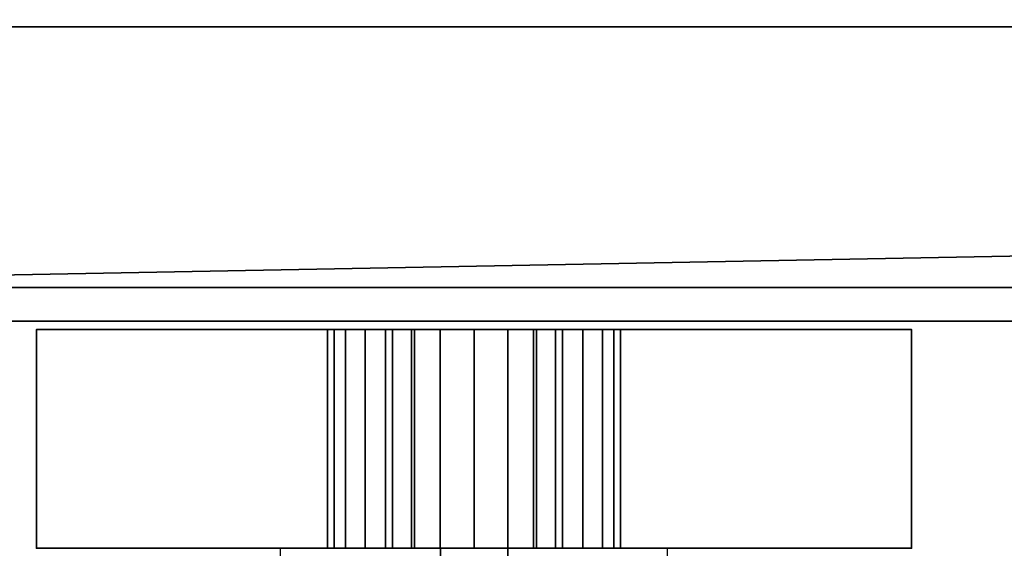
# Model space of a CAD drawing. Header units: millimetres. Extents: x -490 to 6690, y -115 to 152.
# Tile 483 of 656: x 2619 to 2678, y -57 to -26. Entities that reach past the tile are written whole.
import ezdxf

# ---------------------------------------------------------------- set-up
doc = ezdxf.new("R2010")
doc.units = ezdxf.units.MM
doc.layers.add('151', color=253, linetype='Continuous')

# ---------------------------------------------------------------- blocks, each defined once
blk = doc.blocks.new('UG_SURFACE_193')
at = {"layer": '151', "color": 254, "linetype": 'Continuous', "lineweight": 35}
for points in [[(2646, -44, 948), (2620, -44, 951.5), (2643.991, -44, 987.65), (2646, -44, 987.25)], [(2620, -44, 951.5), (2641.15, -44, 990.491), (2642.288, -44, 988.788)], [(2620, -44, 951.5), (2638.367, -44, 1007.721), (2640.75, -44, 1005), (2640.75, -44, 992.5)], [(2640.75, -44, 992.5), (2641.15, -44, 990.491), (2620, -44, 951.5)], [(2642.288, -44, 988.788), (2643.991, -44, 987.65), (2620, -44, 951.5)], [(2620, -44, 1186.5), (2642.461, -44, 1020.002), (2639.527, -44, 1017.888)], [(2620, -44, 951.5), (2637.289, -44, 1011.173), (2638.367, -44, 1007.721)], [(2639.527, -44, 1017.888), (2637.699, -44, 1014.767), (2620, -44, 1186.5)], [(2620, -44, 1186.5), (2646, -44, 1190), (2646, -44, 1020.75), (2642.461, -44, 1020.002)], [(2637.699, -44, 1014.767), (2637.289, -44, 1011.173), (2620, -44, 951.5), (2620, -44, 1186.5)], [(2646, -44, 948), (2646, -57, 948), (2620, -57, 951.5), (2620, -44, 951.5)], [(2620, -44, 951.5), (2620, -57, 951.5), (2620, -57, 1186.5), (2620, -44, 1186.5)], [(2620, -44, 1186.5), (2620, -57, 1186.5), (2646, -57, 1190), (2646, -44, 1190)], [(2637.289, -44, 1011.173), (2637.289, -57, 1011.173), (2638.367, -57, 1007.721), (2638.367, -44, 1007.721)], [(2637.699, -44, 1014.767), (2637.699, -57, 1014.767), (2637.289, -57, 1011.173), (2637.289, -44, 1011.173)], [(2639.527, -44, 1017.888), (2639.527, -57, 1017.888), (2637.699, -57, 1014.767), (2637.699, -44, 1014.767)], [(2638.367, -44, 1007.721), (2638.367, -57, 1007.721), (2640.75, -57, 1005), (2640.75, -44, 1005)], [(2642.461, -44, 1020.002), (2642.461, -57, 1020.002), (2639.527, -57, 1017.888), (2639.527, -44, 1017.888)], [(2640.75, -44, 1005), (2640.75, -57, 1005), (2640.75, -57, 992.5), (2640.75, -44, 992.5)], [(2640.75, -44, 992.5), (2640.75, -57, 992.5), (2641.15, -57, 990.491), (2641.15, -44, 990.491)], [(2641.15, -44, 990.491), (2641.15, -57, 990.491), (2642.288, -57, 988.788), (2642.288, -44, 988.788)], [(2642.288, -44, 988.788), (2642.288, -57, 988.788), (2643.991, -57, 987.65), (2643.991, -44, 987.65)], [(2646, -44, 1020.75), (2646, -57, 1020.75), (2642.461, -57, 1020.002), (2642.461, -44, 1020.002)], [(2643.991, -44, 987.65), (2643.991, -57, 987.65), (2646, -57, 987.25), (2646, -44, 987.25)], [(2646, -44, 987.25), (2648.009, -44, 987.65), (2672, -44, 951.5), (2646, -44, 948)], [(2649.539, -44, 1020.002), (2646, -44, 1020.75), (2646, -44, 1190), (2672, -44, 1186.5)], [(2649.539, -44, 1020.002), (2649.539, -57, 1020.002), (2646, -57, 1020.75), (2646, -44, 1020.75)], [(2672, -44, 951.5), (2672, -57, 951.5), (2646, -57, 948), (2646, -44, 948)], [(2646, -44, 987.25), (2646, -57, 987.25), (2648.009, -57, 987.65), (2648.009, -44, 987.65)], [(2646, -44, 1190), (2646, -57, 1190), (2672, -57, 1186.5), (2672, -44, 1186.5)], [(2672, -44, 951.5), (2648.009, -44, 987.65), (2649.712, -44, 988.788)], [(2648.009, -44, 987.65), (2648.009, -57, 987.65), (2649.712, -57, 988.788), (2649.712, -44, 988.788)], [(2652.473, -44, 1017.888), (2649.539, -44, 1020.002), (2672, -44, 1186.5)], [(2652.473, -44, 1017.888), (2652.473, -57, 1017.888), (2649.539, -57, 1020.002), (2649.539, -44, 1020.002)], [(2649.712, -44, 988.788), (2650.85, -44, 990.491), (2672, -44, 951.5)], [(2649.712, -44, 988.788), (2649.712, -57, 988.788), (2650.85, -57, 990.491), (2650.85, -44, 990.491)], [(2672, -44, 951.5), (2650.85, -44, 990.491), (2651.25, -44, 992.5)], [(2650.85, -44, 990.491), (2650.85, -57, 990.491), (2651.25, -57, 992.5), (2651.25, -44, 992.5)], [(2651.25, -44, 992.5), (2651.25, -57, 992.5), (2651.25, -57, 1005), (2651.25, -44, 1005)], [(2651.25, -44, 992.5), (2651.25, -44, 1005), (2653.632, -44, 1007.721), (2672, -44, 951.5)], [(2651.25, -44, 1005), (2651.25, -57, 1005), (2653.632, -57, 1007.721), (2653.632, -44, 1007.721)], [(2672, -44, 1186.5), (2654.301, -44, 1014.767), (2652.473, -44, 1017.888)], [(2654.301, -44, 1014.767), (2654.301, -57, 1014.767), (2652.473, -57, 1017.888), (2652.473, -44, 1017.888)], [(2653.632, -44, 1007.721), (2654.711, -44, 1011.173), (2672, -44, 951.5)], [(2653.632, -44, 1007.721), (2653.632, -57, 1007.721), (2654.711, -57, 1011.173), (2654.711, -44, 1011.173)], [(2672, -44, 1186.5), (2672, -44, 951.5), (2654.711, -44, 1011.173), (2654.301, -44, 1014.767)], [(2654.711, -44, 1011.173), (2654.711, -57, 1011.173), (2654.301, -57, 1014.767), (2654.301, -44, 1014.767)], [(2672, -44, 1186.5), (2672, -57, 1186.5), (2672, -57, 951.5), (2672, -44, 951.5)]]:
    blk.add_3dface(points, dxfattribs=at)
blk = doc.blocks.new('UG_SURFACE_195')
at = {"layer": '151', "color": 7, "linetype": 'Continuous', "lineweight": 35}
for points in [[(2591, -26, 2017), (3409, -26, 2017), (3409, 0, 2017), (2591, 0, 2017)], [(2591, -26), (2591, -22.5), (3409, -22.5), (3409, -26)], [(2591, -26), (3409, -26), (2578, -41.5)], [(3409, -26), (3422, -26), (3422, -41.5), (2578, -41.5)], [(2578, -26, 2030), (3422, -26, 2030), (3409, -26, 2017), (2591, -26, 2017)], [(3422, -43.5, 2030), (3422, -26, 2030), (2578, -26, 2030), (2578, -43.5, 2030)], [(2578, -43.5, 2), (2578, -41.5), (3422, -41.5), (3422, -43.5, 2)], [(3422, -43.5, 2), (3422, -43.5, 2030), (2578, -43.5, 2030), (2578, -43.5, 2)]]:
    blk.add_3dface(points, dxfattribs=at)

msp = doc.modelspace()

# ---------------------------------------------------------------- linework, layer by layer
at = {"layer": '151', "linetype": 'Continuous', "lineweight": -3}
for p, q in [((2578, -26, 2030), (3422, -26, 2030)), ((2591, -26, 2017), (3409, -26, 2017)), ((2578, -41.5), (3422, -41.5)), ((3422, -43.5, 2), (2578, -43.5, 2)), ((3422, -43.5, 2030), (2578, -43.5, 2030)), ((2620, -44, 951.5), (2620, -57, 951.5)), ((2620, -44, 1186.5), (2620, -44, 951.5)), ((2620, -44, 1186.5), (2620, -57, 1186.5)), ((2640.75, -57, 1005), (2640.75, -44, 1005)), ((2640.75, -44, 1005), (2640.75, -44, 992.5)), ((2640.75, -57, 992.5), (2640.75, -44, 992.5)), ((2651.25, -57, 992.5), (2651.25, -44, 992.5)), ((2651.25, -44, 992.5), (2651.25, -44, 1005)), ((2651.25, -57, 1005), (2651.25, -44, 1005)), ((2672, -44, 951.5), (2672, -44, 1186.5)), ((2672, -44, 951.5), (2672, -57, 951.5)), ((2672, -44, 1186.5), (2672, -57, 1186.5)), ((2620, -57, 1186.5), (2620, -57, 951.5)), ((2634.5, -57, 993.5), (2634.5, -57, 1014.5)), ((2634.5, -60, 1014.5), (2634.5, -57, 1014.5)), ((2634.5, -60, 993.5), (2634.5, -57, 993.5)), ((2640.75, -57, 1005), (2640.75, -57, 992.5)), ((2644, -60, 1003.739), (2644, -57, 1003.739)), ((2644, -57, 1020.261), (2644, -60, 1020.261)), ((2644, -57, 1020.261), (2644, -57, 1003.739)), ((2648, -57, 1003.739), (2648, -57, 1020.261)), ((2648, -57, 1020.261), (2648, -60, 1020.261)), ((2648, -60, 1003.739), (2648, -57, 1003.739)), ((2651.25, -57, 992.5), (2651.25, -57, 1005)), ((2657.5, -57, 1014.5), (2657.5, -57, 993.5)), ((2657.5, -60, 1014.5), (2657.5, -57, 1014.5)), ((2657.5, -60, 993.5), (2657.5, -57, 993.5)), ((2672, -57, 951.5), (2672, -57, 1186.5))]:
    msp.add_line(p, q, dxfattribs=at)
at = {"layer": '151', "linetype": 'Continuous', "lineweight": -3, "extrusion": (0, 1, 0)}
msp.add_circle((-2646, 1104, -57), 15, dxfattribs=at)
at = {"layer": '151', "linetype": 'Continuous', "lineweight": -3, "extrusion": (0, -1, 0)}
msp.add_circle((2646, 1012, 57), 9, dxfattribs=at)
for centre, radius, start, end in [((2646, 1046.321, 44), 98.321, 254.66639, 285.33361), ((2646, 1091.679, 44), 98.321, 74.66639, 105.33361), ((2646, 1012, 44), 8.75, 306.8699, 233.1301), ((2646, 992.5, 44), 5.25, 180, 0), ((2646, 1091.679, 57), 98.321, 74.66639, 105.33361), ((2646, 1046.321, 57), 98.321, 254.66639, 285.33361), ((2646, 1012, 57), 8.75, 306.8699, 233.1301), ((2646, 992.5, 57), 5.25, 180, 0)]:
    msp.add_arc(centre, radius, start, end, dxfattribs=at)
at = {"layer": '151', "linetype": 'Continuous', "lineweight": -3, "extrusion": (0, 1, 0)}
for centre, radius, start, end in [((-2646, 1014.5, -57), 11.5, 360, 180), ((-2646, 993.5, -57), 11.5, 180, 0), ((-2646, 1012, -57), 8.5, 283.60896, 76.39104), ((-2646, 1012, -57), 8.5, 103.60896, 256.39104)]:
    msp.add_arc(centre, radius, start, end, dxfattribs=at)

# ---------------------------------------------------------------- block references
at = {"layer": '151', "linetype": 'Continuous', "lineweight": -3}
for name in ['UG_SURFACE_195', 'UG_SURFACE_193']:
    msp.add_blockref(name, (0, 0), dxfattribs=at)

doc.saveas('drawing.dxf')
